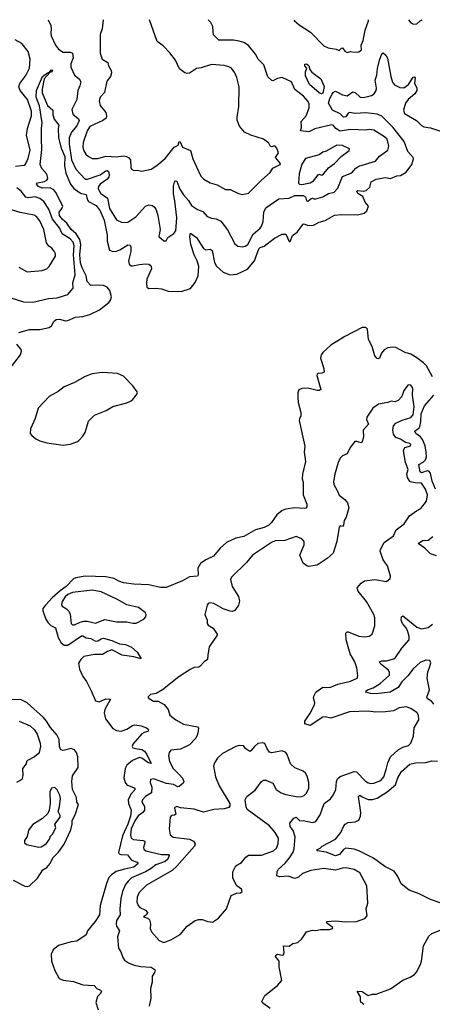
# Model space of a CAD drawing. Extents: x 2056909 to 2160450, y 827444 to 1016825.
# Tile 449 of 501: x 2115871 to 2119429, y 1007702 to 1016194. Entities that reach past the tile are written whole.
import ezdxf

# ---------------------------------------------------------------- set-up
doc = ezdxf.new("R2010")
doc.units = 0

msp = doc.modelspace()

# ---------------------------------------------------------------- linework, layer by layer
at = {"layer": '0CON10XD'}
for points in [[(2116115.2, 1016192.2), (2116140, 1016145), (2116141.7, 1016118.3), (2116138.6, 1016075), (2116143.1, 1016055), (2116178.9, 1015975), (2116205, 1015939.1), (2116245, 1015915.3), (2116305, 1015913.3), (2116325.8, 1015905), (2116331.9, 1015865), (2116312.5, 1015815), (2116313.1, 1015785), (2116345, 1015715.8), (2116383.4, 1015683.4), (2116397.3, 1015657.3), (2116391.1, 1015625), (2116372.9, 1015585), (2116362.5, 1015505), (2116321.2, 1015418.8), (2116330, 1015380), (2116379, 1015339), (2116385.3, 1015325), (2116365, 1015279.6), (2116319.2, 1015225), (2116298.9, 1015175), (2116297.6, 1015125), (2116319.2, 1014985), (2116356.4, 1014905), (2116435, 1014820), (2116455, 1014819.5), (2116563.6, 1014856.4), (2116615, 1014891.8), (2116625, 1014893.1), (2116638.1, 1014885), (2116642.5, 1014855), (2116638.7, 1014835), (2116621.1, 1014815), (2116565.3, 1014775), (2116550.7, 1014755), (2116549.1, 1014735), (2116570.9, 1014695), (2116628.2, 1014655), (2116645.3, 1014565), (2116705, 1014468.9), (2116755, 1014445.6), (2116805, 1014448.5), (2116871.4, 1014495), (2116955, 1014585.8), (2116985, 1014598), (2117015, 1014591.2), (2117035, 1014576.7), (2117048, 1014555), (2117062.9, 1014505), (2117082, 1014385), (2117071.2, 1014325), (2117115, 1014285.8), (2117135, 1014286.2), (2117148.8, 1014315), (2117199.6, 1014350.4), (2117217.4, 1014372.6), (2117225.3, 1014485), (2117209.1, 1014630.9), (2117197.7, 1014692.3), (2117197.3, 1014757.3), (2117205, 1014794.2), (2117215, 1014805.8), (2117225, 1014802.5), (2117252, 1014732), (2117282.7, 1014685), (2117327.8, 1014635), (2117351.3, 1014591.3), (2117405, 1014556), (2117449.7, 1014539.7), (2117487.6, 1014497.6), (2117525, 1014481.1), (2117565, 1014476.4), (2117605, 1014456.2), (2117662.3, 1014382.3), (2117725, 1014260), (2117752.4, 1014242.4), (2117794.6, 1014234.6), (2117815, 1014239.6), (2117837.5, 1014255), (2117884.1, 1014345.9), (2117944, 1014396), (2117955, 1014412.9), (2117971.6, 1014455), (2117975.3, 1014535), (2117995, 1014571.5), (2118105, 1014650.4), (2118195, 1014654.2), (2118242.9, 1014677.1), (2118315, 1014678.1), (2118335, 1014667.5), (2118345, 1014631.2), (2118355, 1014630.5), (2118385, 1014652.8), (2118395, 1014656.2), (2118415, 1014646.5), (2118425, 1014648.2), (2118485, 1014667.9), (2118535, 1014694.6), (2118582.1, 1014707.9), (2118615, 1014742.5), (2118655, 1014841.5), (2118735, 1014872.5), (2118768.7, 1014915), (2118795, 1014931.9), (2118940.8, 1014975), (2118973.3, 1015016.7), (2119045, 1015069.2), (2119054.4, 1015104.4), (2119039.2, 1015165), (2119018, 1015185), (2118925, 1015241.4), (2118885, 1015247.8), (2118855, 1015241.9), (2118725, 1015246.9), (2118635, 1015233.1), (2118597, 1015257), (2118575, 1015284.5), (2118562.1, 1015287.9), (2118415, 1015252.5), (2118365, 1015225.7), (2118292.5, 1015235), (2118301.2, 1015268.8), (2118298.5, 1015315), (2118342.1, 1015365), (2118366.2, 1015435), (2118368.2, 1015465), (2118358, 1015488), (2118319.6, 1015535), (2118245, 1015591.9), (2118215, 1015657.5), (2118135, 1015694.4), (2118095, 1015688.1), (2118055, 1015668), (2118045, 1015671.2), (2118011.1, 1015701.1), (2117975.3, 1015805.3), (2117927.8, 1015855), (2117905, 1015895.6), (2117845, 1015972.5), (2117805, 1015997.8), (2117765, 1016010.5), (2117715, 1016017.5), (2117589.1, 1016019.1), (2117543.8, 1016065), (2117538.3, 1016091.7), (2117538, 1016135), (2117518.8, 1016168.8), (2117496.7, 1016193.1)], [(2116591.6, 1016192.5), (2116581.4, 1016115), (2116563.6, 1016066.4), (2116564, 1015905), (2116581.2, 1015855), (2116631.2, 1015825), (2116637.5, 1015795), (2116660.8, 1015755), (2116664, 1015735), (2116654.2, 1015705), (2116621.9, 1015665), (2116601.9, 1015565), (2116564.5, 1015525), (2116557.8, 1015495), (2116565.6, 1015455), (2116614.4, 1015395), (2116620.6, 1015365), (2116615.6, 1015345), (2116588, 1015325), (2116475, 1015274.5), (2116453.8, 1015235), (2116418.5, 1015135), (2116415.4, 1015095), (2116423.5, 1015063.5), (2116440.5, 1015035), (2116464.8, 1015014.8), (2116495, 1014998.2), (2116545, 1014996.7), (2116615, 1015018.4), (2116705, 1015011.2), (2116765, 1015019.2), (2116791.2, 1015015), (2116813.6, 1015003.6), (2116826.2, 1014985), (2116828.6, 1014918.6), (2116835, 1014903.8), (2116855, 1014894.2), (2116885.8, 1014895.8), (2116925, 1014888), (2117005, 1014905.6), (2117055, 1014935.6), (2117125, 1014996.9), (2117204.4, 1015095), (2117236.5, 1015113.5), (2117245, 1015142.5), (2117255, 1015142.2), (2117273.8, 1015093.8), (2117343.1, 1015065), (2117363.3, 1014995), (2117395, 1014923.8), (2117434.4, 1014845), (2117457.8, 1014817.8), (2117515, 1014787.8), (2117575, 1014770), (2117645, 1014728.6), (2117685, 1014729.2), (2117757.5, 1014695), (2117793.9, 1014686.1), (2117845, 1014698), (2117955, 1014809.2), (2118030, 1014875), (2118053.8, 1014915), (2118116.7, 1014945), (2118121.2, 1014955), (2118075.8, 1015005), (2118103.8, 1015045), (2118090, 1015085), (2118075, 1015103.3), (2118065, 1015107.5), (2118045, 1015098.8), (2118035, 1015101.2), (2118018.3, 1015128.3), (2117975, 1015162.9), (2117865, 1015197.3), (2117809.2, 1015225), (2117766, 1015275), (2117747.5, 1015327.5), (2117746.1, 1015353.9), (2117760.8, 1015445), (2117762.5, 1015615), (2117742.5, 1015695), (2117725.7, 1015735), (2117697.1, 1015775), (2117675, 1015788.1), (2117635, 1015798.1), (2117525, 1015806.9), (2117435, 1015779.4), (2117395, 1015774.2), (2117335, 1015734), (2117315, 1015730.8), (2117295, 1015736.2), (2117250.2, 1015770.2), (2117215.3, 1015845.3), (2117165, 1015908), (2117108.2, 1015968.2), (2117056, 1016005), (2116989.7, 1016192.8)], [(2118237.1, 1016193.6), (2118241.2, 1016185), (2118280, 1016150), (2118377.8, 1016087.8), (2118495, 1015970), (2118531.8, 1015951.8), (2118601.2, 1015941.2), (2118625, 1015930), (2118645, 1015949.2), (2118655, 1015951.2), (2118675, 1015922.5), (2118695, 1015910), (2118725, 1015918.8), (2118756.1, 1015913.9), (2118795, 1015917.5), (2118820, 1015935), (2118815.6, 1015975), (2118834.1, 1016014.1), (2118851.4, 1016105), (2118878.5, 1016185), (2118879.2, 1016194)], [(2119223.7, 1016194.3), (2119245, 1016167.5), (2119267, 1016157), (2119295, 1016158.8), (2119325.6, 1016184.4), (2119343.2, 1016194.3)], [(2115835, 1014930.5), (2115910.9, 1014939.1), (2115921.8, 1014948.2), (2115943.8, 1014996.2), (2115962, 1015068), (2115930.2, 1015199.8), (2115939.3, 1015255), (2115973.2, 1015365), (2115974.2, 1015405), (2115939.2, 1015505), (2115875, 1015583.3), (2115864.6, 1015615), (2115871.9, 1015645), (2115925, 1015713.8), (2115955.5, 1015775), (2115960.8, 1015855), (2115945, 1015918.8), (2115888.1, 1015988.1), (2115831.3, 1016021.3)], [(2115865, 1013496), (2115955, 1013521.5), (2116045, 1013523.5), (2116125, 1013540.6), (2116144.3, 1013555), (2116165, 1013590.8), (2116185, 1013607.8), (2116215, 1013610.4), (2116265, 1013598.2), (2116285, 1013599.6), (2116351.9, 1013628.1), (2116415, 1013635.7), (2116475, 1013651.1), (2116558.9, 1013691.1), (2116638.7, 1013755), (2116654, 1013775), (2116661.6, 1013805), (2116647.9, 1013857.9), (2116625, 1013887.7), (2116595, 1013901.2), (2116546.7, 1013905), (2116485, 1013901.2), (2116451.9, 1013935), (2116445.5, 1013985), (2116408.5, 1014055), (2116395, 1014095.8), (2116390, 1014165), (2116399.1, 1014255), (2116389.8, 1014299.8), (2116357.6, 1014347.6), (2116313.7, 1014385), (2116278.9, 1014438.9), (2116238.3, 1014475), (2116215.7, 1014505), (2116211.1, 1014535), (2116235.4, 1014565), (2116242, 1014585), (2116182.9, 1014705), (2116165, 1014726.9), (2116135, 1014743.2), (2116065, 1014740), (2116034.4, 1014755), (2116015.7, 1014775), (2116025, 1014786.5), (2116085, 1014797.3), (2116105, 1014810), (2116114.6, 1014825.4), (2116105, 1014863.3), (2116061.2, 1014911.2), (2116048.7, 1014945), (2116061.1, 1015075), (2116058.7, 1015168.7), (2116058.7, 1015255), (2116066.2, 1015305), (2116042, 1015452), (2116012.1, 1015525), (2116014.7, 1015584.7), (2116067.8, 1015705), (2116111.2, 1015735), (2116129.3, 1015740.7), (2116145, 1015760.8), (2116155, 1015760), (2116149.2, 1015745), (2116130.7, 1015739.3), (2116081.2, 1015685), (2116064.3, 1015594.3), (2116064.4, 1015564.4), (2116112.2, 1015455), (2116155.6, 1015415), (2116157.3, 1015375), (2116167.3, 1015337.3), (2116207.5, 1015285), (2116202.9, 1015255), (2116207.1, 1015175), (2116227.7, 1015085), (2116260.6, 1015015), (2116256.3, 1014935), (2116270.3, 1014870.3), (2116310.2, 1014775), (2116337.8, 1014737.8), (2116395, 1014697.4), (2116445, 1014685.6), (2116451.8, 1014645), (2116463.6, 1014625), (2116530.9, 1014590.9), (2116566.2, 1014546.2), (2116600.6, 1014465), (2116625.6, 1014335), (2116625.3, 1014285), (2116645, 1014207.5), (2116675.7, 1014195.7), (2116705, 1014196.5), (2116735, 1014208.8), (2116805, 1014253.1), (2116825, 1014250), (2116830, 1014235), (2116828.1, 1014195), (2116810, 1014115), (2116815.8, 1014085.8), (2116832.1, 1014072.1), (2116845, 1014070), (2116905, 1014083.8), (2116955, 1014087.7), (2116983.3, 1014085), (2116997.1, 1014077.1), (2117005.6, 1014065), (2117006.5, 1014045), (2116967.8, 1013955), (2116963.3, 1013925), (2116967.5, 1013887.5), (2116985, 1013875.8), (2117045, 1013877.5), (2117094.1, 1013874.1), (2117152.7, 1013852.7), (2117265, 1013849.6), (2117345, 1013875.5), (2117385, 1013926.9), (2117409.5, 1013985), (2117414.8, 1014065), (2117401.1, 1014115), (2117374.3, 1014165), (2117348.1, 1014255), (2117339.1, 1014325), (2117345, 1014353.3), (2117395, 1014315.6), (2117455, 1014221.1), (2117475, 1014209.5), (2117515, 1014214.4), (2117531.9, 1014205), (2117550.4, 1014100.4), (2117567.1, 1014067.1), (2117626.1, 1014016.1), (2117685, 1013992.9), (2117745, 1014000), (2117836.7, 1014043.3), (2117896.2, 1014113.8), (2117932.8, 1014217.2), (2117945, 1014229.2), (2117978, 1014242), (2118069.1, 1014310.9), (2118135.9, 1014344.1), (2118165, 1014343.8), (2118195, 1014280), (2118205, 1014280), (2118225, 1014334.2), (2118265, 1014362.2), (2118315, 1014430), (2118325, 1014433.3), (2118355, 1014417.8), (2118405, 1014423.3), (2118455, 1014448.5), (2118505, 1014462.7), (2118585, 1014508.5), (2118645, 1014514.6), (2118785, 1014511.2), (2118842, 1014525), (2118864, 1014545), (2118878, 1014585), (2118849.2, 1014619.2), (2118830.3, 1014670.3), (2118786, 1014695), (2118778, 1014715), (2118788.3, 1014721.7), (2118835, 1014714.3), (2118858.1, 1014721.9), (2118890.8, 1014749.2), (2118903.3, 1014795), (2118945, 1014818.8), (2119025, 1014831.9), (2119070, 1014825), (2119122.1, 1014847.9), (2119155, 1014850.6), (2119205, 1014878.1), (2119252.5, 1014945), (2119266.9, 1014995), (2119264.3, 1015005), (2119218.3, 1015058.3), (2119185.7, 1015145), (2119088.6, 1015268.6), (2118995, 1015362.7), (2118955, 1015380.6), (2118855, 1015390), (2118764.1, 1015384.1), (2118715, 1015394.2), (2118705, 1015388.6), (2118685, 1015356), (2118663.3, 1015355), (2118633.4, 1015383.4), (2118568, 1015415), (2118535, 1015473.3), (2118546, 1015515), (2118565, 1015551.1), (2118575, 1015567.3), (2118595, 1015577.8), (2118655, 1015546.9), (2118695, 1015537.1), (2118745, 1015573.1), (2118765, 1015566.5), (2118806.2, 1015526.2), (2118835, 1015523.8), (2118905, 1015540.8), (2118928.1, 1015555), (2118945, 1015583.3), (2118948.2, 1015605), (2118937.6, 1015672.4), (2118949.6, 1015715), (2118955.5, 1015774.5), (2118973.1, 1015845), (2118995, 1015900), (2119005, 1015907.5), (2119027.3, 1015887.3), (2119042.1, 1015862.1), (2119070.5, 1015705), (2119085.6, 1015655), (2119103.3, 1015633.3), (2119148.1, 1015608.1), (2119185, 1015606.2), (2119225, 1015636.7), (2119265, 1015698.5), (2119275, 1015701.9), (2119282.9, 1015695), (2119274.5, 1015645), (2119296.1, 1015606.1), (2119296.6, 1015585), (2119280, 1015555), (2119221.5, 1015505), (2119198.8, 1015475), (2119179.6, 1015415), (2119190.6, 1015385), (2119294.2, 1015324.3), (2119335, 1015282.7), (2119355, 1015270.8), (2119415, 1015260.5), (2119518.1, 1015228.1)], [(2118475, 1015556), (2118452.9, 1015562.9), (2118371.1, 1015635), (2118335, 1015710), (2118336.7, 1015745), (2118347.5, 1015775), (2118328.8, 1015795), (2118330.3, 1015809.7), (2118345, 1015812.5), (2118357.1, 1015805), (2118365.6, 1015795), (2118372.5, 1015765), (2118390.5, 1015740.5), (2118468.8, 1015685), (2118497.6, 1015617.6), (2118485, 1015559.4), (2118475, 1015556)], [(2118305, 1014773.8), (2118375, 1014786.2), (2118405, 1014804.6), (2118445, 1014857.1), (2118455, 1014860.9), (2118475, 1014853.1), (2118485, 1014857.5), (2118534.6, 1014915.4), (2118585, 1014952.9), (2118642.9, 1015015), (2118713.8, 1015065), (2118715, 1015080), (2118655, 1015110.5), (2118605, 1015111.8), (2118515, 1015060.8), (2118485, 1015051.2), (2118455, 1015028), (2118335, 1014998), (2118305, 1014947.1), (2118280, 1014865), (2118275.4, 1014785.4), (2118285, 1014774.5), (2118305, 1014773.8)], [(2115785, 1013798.8), (2115905, 1013761.9), (2115985, 1013757.8), (2116120.7, 1013789.3), (2116195, 1013795.6), (2116286, 1013825), (2116332.5, 1013877.5), (2116328.5, 1013925), (2116350, 1013995), (2116334.5, 1014165), (2116339.8, 1014245), (2116333, 1014275), (2116305, 1014304.7), (2116238.3, 1014348.3), (2116215, 1014398.5), (2116154.8, 1014475), (2116121, 1014561), (2116080, 1014625), (2116045, 1014650.9), (2116005, 1014666.9), (2115945, 1014659.1), (2115925, 1014662.5), (2115885, 1014715.5), (2115845, 1014745.5)], [(2115865, 1014059.2), (2115935, 1014019.2), (2116065, 1014031.2), (2116104.1, 1014045.9), (2116124.2, 1014065.8), (2116180, 1014155), (2116180.8, 1014175), (2116169.2, 1014199.2), (2116147.5, 1014225), (2116121.3, 1014241.3), (2116101.1, 1014271.1), (2116077.9, 1014385), (2116045, 1014458.6), (2116015, 1014496.7), (2115995, 1014507.8), (2115875, 1014530.8), (2115715, 1014578.8)], [(2119430, 1013115), (2119379.2, 1013209.2), (2119354.5, 1013235), (2119295, 1013276.8), (2119245, 1013309.7), (2119194.2, 1013324.2), (2119115, 1013365.7), (2119085, 1013370.8), (2119045, 1013363.5), (2119014.6, 1013345.4), (2118991.2, 1013318.8), (2118973.8, 1013275), (2118965, 1013268), (2118955, 1013272.9), (2118935, 1013293.8), (2118910, 1013375), (2118878.5, 1013435), (2118870, 1013525), (2118855, 1013540), (2118825, 1013540.4), (2118675, 1013462.5), (2118555, 1013388.2), (2118486.1, 1013323.9), (2118472.2, 1013305), (2118465.5, 1013274.5), (2118494.3, 1013185), (2118495.8, 1013155), (2118477.5, 1013145), (2118445, 1013142.5), (2118435, 1013136.2), (2118433.2, 1013126.8), (2118468.1, 1013005), (2118455, 1012997.5), (2118435, 1012997.3), (2118355, 1013015.5), (2118305, 1013012.2), (2118278.9, 1013001.1), (2118270, 1012975), (2118268.9, 1012935), (2118272.6, 1012892.6), (2118296.8, 1012805), (2118295.5, 1012774.5), (2118283.3, 1012755), (2118282, 1012738), (2118331.4, 1012515), (2118324.3, 1012465), (2118336.7, 1012385), (2118310, 1012275), (2118306.7, 1012235), (2118315.8, 1012205), (2118316, 1012095), (2118347, 1012017), (2118347.5, 1011992.5), (2118338.6, 1011981.4), (2118325, 1011977.1), (2118245, 1011983.1), (2118165, 1011972.1), (2118135, 1011962.1), (2118087.8, 1011925), (2118043.1, 1011856.9), (2118018.6, 1011835), (2117980, 1011815), (2117904.3, 1011795.7), (2117805, 1011735.5), (2117735, 1011721.3), (2117655, 1011685.3), (2117599.4, 1011635), (2117543.1, 1011566.9), (2117475, 1011536.4), (2117430.6, 1011505), (2117408.5, 1011465), (2117409.2, 1011405), (2117404, 1011396), (2117335, 1011388.5), (2117274.3, 1011355.7), (2117135, 1011295.8), (2117085, 1011295.7), (2116985, 1011319.4), (2116855, 1011324.5), (2116765, 1011337.5), (2116725, 1011350.9), (2116685, 1011373.6), (2116615, 1011388.5), (2116435, 1011394.7), (2116355, 1011381.4), (2116335, 1011372.8), (2116271.1, 1011305), (2116221.4, 1011268.6), (2116151.9, 1011208.1), (2116092.3, 1011145), (2116071.8, 1011115), (2116069.7, 1011095), (2116095.2, 1011025.2), (2116112.9, 1010995), (2116140.6, 1010970.6), (2116180.1, 1010950.1), (2116204.2, 1010865), (2116228.3, 1010818.3), (2116255, 1010800.5), (2116285, 1010800.8), (2116405, 1010879.3), (2116415, 1010880.4), (2116445, 1010862), (2116485, 1010857.5), (2116525, 1010832.9), (2116545, 1010835.5), (2116575, 1010855.6), (2116595, 1010859.1), (2116665, 1010840.3), (2116732.4, 1010812.4), (2116784.7, 1010804.7), (2116835, 1010782), (2116885, 1010738.8), (2116920, 1010685), (2116906.7, 1010683.3), (2116855, 1010699.1), (2116755, 1010714.7), (2116665, 1010758.8), (2116627.9, 1010745), (2116585, 1010719.3), (2116515, 1010720.4), (2116425, 1010701.3), (2116397.7, 1010675), (2116379.2, 1010645), (2116386.4, 1010593.6), (2116415, 1010530), (2116446.7, 1010485), (2116488.4, 1010405), (2116525, 1010320), (2116555, 1010310.7), (2116615, 1010337.2), (2116654, 1010335), (2116605.3, 1010245), (2116598.2, 1010215), (2116610.6, 1010165), (2116675, 1010080.7), (2116705, 1010064.1), (2116745, 1010058.7), (2116795, 1010076.1), (2116845, 1010106.1), (2116865, 1010111.2), (2116918, 1010105), (2116966, 1010086), (2116978.1, 1010075), (2116981.4, 1010065), (2116976.2, 1010055), (2116945, 1010047.3), (2116925, 1010034.5), (2116846.9, 1009945), (2116841.5, 1009925), (2116848.1, 1009915), (2116884.8, 1009904.8), (2116925, 1009899.7), (2116946.6, 1009886.6), (2116967.5, 1009857.5), (2117005, 1009780), (2116975, 1009787.4), (2116925, 1009824.7), (2116905, 1009829.3), (2116843.9, 1009806.1), (2116795.5, 1009764.5), (2116780.8, 1009735), (2116770.5, 1009655), (2116780, 1009615), (2116796.2, 1009595), (2116857.8, 1009567.8), (2116867.3, 1009555), (2116830.8, 1009515), (2116807.8, 1009465), (2116810.3, 1009435), (2116832.1, 1009375), (2116826.5, 1009325), (2116803.9, 1009255), (2116756.4, 1009155), (2116722.6, 1009012.6), (2116729.2, 1008999.2), (2116742.7, 1008992.8), (2116800.4, 1008990.4), (2116834.4, 1008944.4), (2116885, 1008926.9), (2116891.5, 1008915), (2116855, 1008884.8), (2116775, 1008868.4)], [(2115781.6, 1013178.4), (2115879.1, 1013305), (2115887.3, 1013335), (2115885, 1013350), (2115847.5, 1013395)], [(2116245, 1012524), (2116307.1, 1012532.9), (2116365, 1012552.3), (2116382.2, 1012565), (2116415, 1012602), (2116434.4, 1012635), (2116465, 1012732.5), (2116516.4, 1012783.6), (2116618, 1012825), (2116675, 1012856.7), (2116795, 1012890), (2116826, 1012905), (2116843.6, 1012916.4), (2116876, 1012955), (2116886, 1012975), (2116884.2, 1012985), (2116847.1, 1013035), (2116765, 1013118.6), (2116715, 1013141.4), (2116585, 1013152.5), (2116495, 1013138.5), (2116435, 1013118.2), (2116344.3, 1013065.7), (2116255, 1013028.1), (2116202.2, 1012987.8), (2116125, 1012944), (2116030.5, 1012845), (2116003.7, 1012755), (2115965.2, 1012665), (2115962.2, 1012625), (2115975, 1012607.1), (2116010.3, 1012580.3), (2116045, 1012562.6), (2116105, 1012545.9), (2116245, 1012524)], [(2118725, 1009699.4), (2118755, 1009708.9), (2118776.2, 1009706.2), (2118850.6, 1009630.6), (2118870, 1009615), (2118895, 1009605.5), (2118925, 1009609.4), (2118985, 1009631.8), (2119011.2, 1009665), (2119032.8, 1009727.2), (2119044.7, 1009785.3), (2119068.6, 1009835), (2119135, 1009895.6), (2119175, 1009920.8), (2119223.3, 1009935), (2119244, 1009955), (2119267.5, 1010015), (2119273, 1010087), (2119313.8, 1010155), (2119310.8, 1010195), (2119298, 1010215), (2119245, 1010254), (2119205, 1010267.5), (2119145, 1010258.5), (2119095, 1010233.1), (2119025, 1010224.5), (2118938.3, 1010221.7), (2118875, 1010228.9), (2118715, 1010223.3), (2118589.7, 1010180.3), (2118555, 1010171.2), (2118505, 1010181.9), (2118485, 1010179.4), (2118375, 1010106), (2118331.5, 1010121.5), (2118329.4, 1010145), (2118376.3, 1010213.7), (2118412, 1010285), (2118415.3, 1010305.3), (2118403.6, 1010343.6), (2118409.4, 1010365), (2118424.5, 1010395.5), (2118485, 1010437.1), (2118547, 1010433), (2118615, 1010463.3), (2118725, 1010489.5), (2118781.2, 1010515), (2118788, 1010535), (2118779.4, 1010605), (2118760, 1010655), (2118721.5, 1010725), (2118686.9, 1010845), (2118685, 1010902.5), (2118695, 1010913.8), (2118705, 1010914.2), (2118795, 1010878.1), (2118845, 1010872.2), (2118885, 1010875.8), (2118910, 1010895), (2118932.9, 1010965), (2118934.3, 1011035), (2118924.3, 1011065), (2118860.6, 1011175), (2118790, 1011265), (2118782, 1011295), (2118815, 1011333.8), (2118845.8, 1011354.2), (2118935, 1011366.2), (2119035, 1011348), (2119066.2, 1011375), (2119070, 1011395), (2119044.2, 1011485), (2119004.2, 1011535), (2118980.3, 1011610.3), (2118981.4, 1011625), (2119015, 1011684.3), (2119095, 1011742.5), (2119116.7, 1011793.3), (2119186, 1011845), (2119233.3, 1011915), (2119291.7, 1011958.3), (2119330.9, 1011979.1), (2119378.3, 1012041.7), (2119387.1, 1012095), (2119370.9, 1012145), (2119335, 1012197.1), (2119280.3, 1012199.7), (2119238.2, 1012208.2), (2119214.7, 1012244.7), (2119210, 1012275), (2119222.2, 1012315), (2119199.6, 1012375), (2119181.2, 1012475), (2119186.2, 1012493.8), (2119196.1, 1012503.9), (2119240.7, 1012519.3), (2119245, 1012530), (2119235, 1012538.8), (2119198, 1012548), (2119155, 1012577.5), (2119115, 1012590), (2119095, 1012620), (2119087.9, 1012655), (2119095, 1012691.2), (2119115, 1012714), (2119169.4, 1012740.6), (2119245, 1012763.8), (2119264.6, 1012785), (2119273.6, 1012855), (2119258, 1012955), (2119261.2, 1013015), (2119245, 1013042.5), (2119222.5, 1013045), (2119182.5, 1012995), (2119166.7, 1012945), (2119135, 1012910), (2119105, 1012898.8), (2119075, 1012903.3), (2119045, 1012892), (2118965, 1012878.6), (2118916.2, 1012845), (2118864.2, 1012765), (2118862, 1012745), (2118878.8, 1012705), (2118834.2, 1012655), (2118835.8, 1012594.2), (2118821.7, 1012548.3), (2118815, 1012543.3), (2118775, 1012556.7), (2118762.5, 1012555), (2118722, 1012505), (2118695, 1012450), (2118655, 1012432.5), (2118635, 1012412.5), (2118616.1, 1012373.9), (2118588.8, 1012275), (2118578.3, 1012211.7), (2118580, 1012185), (2118610, 1012135), (2118625, 1012093.3), (2118674, 1012055), (2118697.6, 1012027.6), (2118709.4, 1011985), (2118685.8, 1011905), (2118668, 1011875), (2118663.8, 1011835), (2118655, 1011823.3), (2118635, 1011827.5), (2118625, 1011817.5), (2118605.3, 1011694.7), (2118575, 1011594), (2118523.4, 1011546.6), (2118435, 1011490), (2118365, 1011479.2), (2118347.5, 1011485), (2118315, 1011506.7), (2118286, 1011575), (2118324.4, 1011665), (2118324, 1011695), (2118305, 1011717.5), (2118254.4, 1011735.6), (2118156.6, 1011703.4), (2118075, 1011698.1), (2118043.8, 1011685), (2117877.5, 1011575), (2117827.7, 1011512.3), (2117696.7, 1011385), (2117690, 1011365), (2117704.3, 1011305), (2117758, 1011218), (2117767.9, 1011177.9), (2117758.6, 1011145), (2117725, 1011098.6), (2117705, 1011090.6), (2117685, 1011093.3), (2117625, 1011113.3), (2117545, 1011157.5), (2117515, 1011163.8), (2117495, 1011157.5), (2117486.7, 1011145), (2117468, 1011065), (2117486.7, 1011015), (2117487.5, 1010985), (2117495, 1010972.5), (2117540, 1010945), (2117573.3, 1010895), (2117573.3, 1010885), (2117503.8, 1010785), (2117492.3, 1010712.3), (2117491.2, 1010675), (2117463.1, 1010656.9), (2117425, 1010615.3), (2117415, 1010609.2), (2117375, 1010605.6), (2117341.4, 1010588.6), (2117242.4, 1010527.6), (2117103.3, 1010415), (2117047.7, 1010382.3), (2117000, 1010375), (2116980, 1010355), (2116980, 1010345), (2117025, 1010316.2), (2117065, 1010316.2), (2117118.2, 1010288.2), (2117151.4, 1010245), (2117165.7, 1010195.7), (2117216.2, 1010155), (2117285, 1010119.2), (2117405, 1010095.8), (2117412, 1010085), (2117408.7, 1010041.3), (2117398.1, 1010015), (2117385.9, 1009994.1), (2117335, 1009940.8), (2117257.9, 1009902.1), (2117175.8, 1009894.2), (2117159.2, 1009875), (2117152.9, 1009845), (2117161.9, 1009795), (2117195, 1009737.1), (2117245.5, 1009685), (2117275, 1009653.8), (2117285.9, 1009624.1), (2117279.7, 1009610.3), (2117245, 1009580.4), (2117235, 1009578.2), (2117197.5, 1009597.5), (2117137.2, 1009607.2), (2117025, 1009645.6), (2116998, 1009642), (2116995.7, 1009615), (2117009.4, 1009575), (2117006.7, 1009525), (2116955.3, 1009494.7), (2116930.6, 1009465), (2116925.7, 1009445), (2116947.9, 1009407.9), (2116947.1, 1009375), (2116932.9, 1009355), (2116891.4, 1009328.6), (2116862.8, 1009285), (2116832.6, 1009215), (2116826.5, 1009165), (2116833.3, 1009135), (2116852.4, 1009122.4), (2116935.9, 1009115.9), (2116949.3, 1009109.3), (2116951.2, 1009095), (2116937.5, 1009055), (2116941.2, 1009041.2), (2116957.5, 1009025), (2117095, 1008994.3), (2117153.6, 1008993.6), (2117161.5, 1008985), (2117147.9, 1008955), (2117125.2, 1008934.8), (2117045.5, 1008905), (2117006.2, 1008873.8), (2116955, 1008844.7), (2116836.5, 1008793.5), (2116805.5, 1008765), (2116784.6, 1008735), (2116758.9, 1008675), (2116743.5, 1008615), (2116733.4, 1008525), (2116736.2, 1008475), (2116705.4, 1008425), (2116701.8, 1008391.8), (2116705.4, 1008375.4), (2116732.2, 1008335), (2116713.8, 1008285), (2116724.4, 1008185), (2116744.2, 1008154.2), (2116760, 1008105), (2116773.6, 1008083.6), (2116809.7, 1008059.7), (2116858.7, 1008038.7), (2116915, 1008028.1), (2117005, 1008022.9), (2117039.2, 1007999.2), (2117034.2, 1007975), (2117014.3, 1007945), (2117013.6, 1007893.6), (2117000.5, 1007839.5), (2117002, 1007755), (2116987.5, 1007685)], [(2119455.5, 1012145), (2119428.8, 1012215), (2119414.3, 1012284.3), (2119399.3, 1012299.3), (2119385, 1012303.9), (2119335, 1012286.5), (2119324.4, 1012294.4), (2119313, 1012357), (2119351.8, 1012378.2), (2119370.7, 1012399.3), (2119378.4, 1012425), (2119376.9, 1012465), (2119368.5, 1012518.5), (2119345, 1012573.5), (2119326.7, 1012596.7), (2119288.1, 1012625), (2119280, 1012645), (2119315, 1012673.4), (2119323, 1012687), (2119330.8, 1012725), (2119332.7, 1012795), (2119361.9, 1012865), (2119441.5, 1012955)], [(2119465, 1011571.3), (2119415, 1011587.9), (2119365, 1011635.4), (2119306.7, 1011675), (2119345, 1011700.9), (2119395, 1011705.5), (2119434.6, 1011735.4)], [(2116325, 1010974.3), (2116345, 1010974.4), (2116391.7, 1010998.3), (2116425, 1011007.3), (2116455, 1011006.1), (2116525, 1010987.9), (2116605, 1011021.8), (2116705, 1010999.4), (2116795, 1011001.4), (2116847.9, 1010987.9), (2116875, 1010988.9), (2116942, 1011025), (2116958, 1011045), (2116962, 1011065), (2116952.7, 1011082.7), (2116895, 1011123.1), (2116795, 1011148.1), (2116707.7, 1011197.7), (2116575, 1011258.9), (2116496.7, 1011273.3), (2116325, 1011254.6), (2116285, 1011237.5), (2116262.1, 1011215), (2116236.7, 1011175), (2116230.3, 1011150.3), (2116236.2, 1011135), (2116275, 1011114.2), (2116295, 1011092), (2116306.1, 1011066.1), (2116314.4, 1010985), (2116325, 1010974.3)], [(2119441.6, 1010291.6), (2119425, 1010314.7), (2119387.9, 1010337.9), (2119381.9, 1010351.9), (2119406.6, 1010415), (2119385.7, 1010515), (2119391.6, 1010568.4), (2119403.8, 1010606.2), (2119415.9, 1010645.9), (2119407.1, 1010667.1), (2119375, 1010671.4), (2119325, 1010648.9), (2119265, 1010596.7), (2119219.1, 1010535), (2119167.4, 1010482.6), (2119135.4, 1010435), (2119065, 1010395.6), (2118945, 1010380.6), (2118895, 1010382.5), (2118856.7, 1010395), (2118858, 1010405), (2118871.2, 1010415), (2118919.6, 1010430.4), (2118980.1, 1010469.9), (2119058.9, 1010541.1), (2119061.4, 1010565), (2119051.4, 1010585), (2118984.4, 1010635), (2118974.4, 1010655.6), (2118995, 1010664.4), (2119035, 1010663.1), (2119106, 1010685), (2119166.5, 1010773.5), (2119228.9, 1010845), (2119230.8, 1010875), (2119216.2, 1010926.2), (2119202.4, 1010952.4), (2119171.5, 1010985), (2119162, 1011015), (2119165, 1011042.5), (2119175, 1011052.5), (2119187.5, 1011045), (2119295, 1010953.9), (2119335, 1010940.4), (2119395, 1010951.5), (2119430.4, 1010979.6)], [(2115815, 1008772.2), (2115915, 1008719.6), (2115935, 1008716.7), (2115955, 1008722.5), (2116025, 1008789.1), (2116069.5, 1008860.5), (2116105, 1008883.2), (2116133.2, 1008915), (2116158.2, 1008965), (2116204.8, 1009015.2), (2116255.9, 1009084.1), (2116312.2, 1009207.8), (2116324.3, 1009255), (2116324.7, 1009285), (2116352.6, 1009345), (2116377.5, 1009425), (2116364.4, 1009445), (2116361.4, 1009485), (2116327.3, 1009555), (2116320, 1009625), (2116326.2, 1009673.8), (2116375.7, 1009745), (2116372.5, 1009835), (2116361.4, 1009875), (2116345, 1009897.5), (2116315, 1009907.5), (2116245, 1009892), (2116225, 1009896.7), (2116214.2, 1009924.2), (2116211.1, 1009985), (2116191.9, 1010025), (2116138.1, 1010088.1), (2116103.3, 1010145), (2116077.5, 1010175), (2115935, 1010301.9), (2115885, 1010327.5), (2115805, 1010332)], [(2115867.1, 1010145), (2115962.6, 1010102.6), (2115998.2, 1010068.2), (2116021.7, 1010031.7), (2116047.8, 1009955), (2116049.4, 1009925), (2116038, 1009875), (2116029.1, 1009860.9), (2116000, 1009835), (2115938.8, 1009805), (2115930, 1009795), (2115927.5, 1009775), (2115894.5, 1009735.5), (2115896.9, 1009675), (2115890.5, 1009639.5), (2115844.2, 1009615.8)], [(2117115, 1008234), (2117173.4, 1008256.6), (2117253.8, 1008305), (2117316.2, 1008375), (2117385, 1008424), (2117415, 1008432.9), (2117445, 1008433.1), (2117493.9, 1008416.1), (2117535, 1008410), (2117585, 1008443.8), (2117654.2, 1008525.8), (2117695, 1008640), (2117740.7, 1008659.3), (2117776.4, 1008663.6), (2117790, 1008675), (2117782.5, 1008695), (2117743.3, 1008725), (2117710.2, 1008790.2), (2117710.4, 1008845), (2117735.6, 1008895), (2117784.6, 1008925.4), (2117820, 1008970), (2117845, 1008989.1), (2117955, 1008988.9), (2118061.2, 1009025), (2118085, 1009047.5), (2118101.2, 1009085), (2118103.5, 1009135), (2118075.5, 1009185), (2118025, 1009242.2), (2117832.7, 1009382.7), (2117823.3, 1009405), (2117815.6, 1009465), (2117828.6, 1009495), (2117902.2, 1009547.8), (2117955, 1009624.3), (2117975, 1009634.4), (2117994.4, 1009635.6), (2118055, 1009610), (2118084.2, 1009555), (2118126.4, 1009526.4), (2118165, 1009512.2), (2118255, 1009493.1), (2118295, 1009491.4), (2118325, 1009504.2), (2118345, 1009523.8), (2118364.3, 1009565), (2118365.7, 1009615), (2118350.9, 1009670.9), (2118336.5, 1009696.5), (2118315, 1009712.9), (2118245, 1009740.8), (2118205.7, 1009775.7), (2118177.7, 1009857.7), (2118165, 1009873.3), (2118135, 1009888.8), (2118045, 1009870.6), (2118025.7, 1009875.7), (2118004, 1009905), (2117985, 1009952.5), (2117967.7, 1009957.7), (2117925, 1009950), (2117895, 1009926.2), (2117865, 1009887.5), (2117855, 1009882.5), (2117822.5, 1009905), (2117801.7, 1009931.7), (2117765, 1009933.3), (2117735, 1009926.2), (2117618.8, 1009865), (2117575.7, 1009824.3), (2117550, 1009785), (2117543.8, 1009755), (2117559.2, 1009665), (2117592, 1009585), (2117684.2, 1009435), (2117683.1, 1009415), (2117675, 1009400), (2117635, 1009388.6), (2117545, 1009382.5), (2117455, 1009360), (2117375, 1009384.2), (2117256.4, 1009396.4), (2117225, 1009408.8), (2117209.5, 1009400.5), (2117206.2, 1009393.8), (2117216.8, 1009343.2), (2117205, 1009334.2), (2117178.8, 1009331.2), (2117170, 1009315), (2117160, 1009215), (2117170, 1009165), (2117195, 1009142.9), (2117335, 1009127.5), (2117368.5, 1009108.5), (2117385.5, 1009085), (2117379.6, 1009065), (2117227.4, 1008892.6), (2117184.7, 1008855.3), (2116965, 1008730.4), (2116901.9, 1008665), (2116883.5, 1008625), (2116882.2, 1008585), (2116892.5, 1008555), (2116908.3, 1008538.3), (2116954.7, 1008514.7), (2116971.9, 1008495), (2116965.8, 1008474.2), (2116940, 1008455), (2116975.9, 1008445.9), (2116991.2, 1008431.2), (2116998, 1008395), (2116996.2, 1008355), (2117007.3, 1008327.3), (2117075, 1008251.2), (2117115, 1008234)], [(2119506, 1008575), (2119415, 1008605.6), (2119316.2, 1008655), (2119229.2, 1008685), (2119160, 1008740), (2119130.8, 1008805), (2119101.3, 1008851.3), (2119020.3, 1008890.3), (2118923.2, 1008963.2), (2118796.6, 1009026.6), (2118755, 1009040.3), (2118685, 1009048.2), (2118663.7, 1009036.3), (2118629.6, 1008995), (2118595, 1008981.2), (2118515, 1009013.1), (2118436.2, 1009025), (2118432.5, 1009035), (2118462.3, 1009047.7), (2118478.8, 1009065), (2118595, 1009125.6), (2118640, 1009185), (2118665, 1009242.5), (2118677.5, 1009255), (2118705, 1009271.2), (2118765, 1009274.4), (2118795, 1009288.8), (2118810.6, 1009325), (2118814.4, 1009355), (2118793.1, 1009495), (2118805, 1009504.5), (2118825, 1009492.4), (2118875, 1009469.2), (2118915, 1009468.4), (2118955, 1009480.6), (2119038.8, 1009535), (2119111.2, 1009595), (2119132.5, 1009655), (2119165, 1009711.1), (2119236.2, 1009773.8), (2119285, 1009784.7), (2119373.2, 1009786.8), (2119425, 1009800.5), (2119475, 1009798.9)], [(2118032.5, 1007665), (2117963.8, 1007715), (2117958.8, 1007725), (2117985, 1007776.7), (2118093.3, 1007865), (2118131.7, 1007908.3), (2118110, 1008025), (2118108.1, 1008075), (2118078, 1008115), (2118081.2, 1008125), (2118095, 1008134.2), (2118135, 1008125.8), (2118145, 1008127.5), (2118150.9, 1008149.1), (2118147.5, 1008205), (2118196.1, 1008203.9), (2118227.5, 1008225), (2118270, 1008235), (2118303.4, 1008266.6), (2118345, 1008325.8), (2118395, 1008340.4), (2118425, 1008339.5), (2118465, 1008348.5), (2118543.6, 1008346.4), (2118567.5, 1008355), (2118572.5, 1008365), (2118520.7, 1008400.7), (2118520, 1008415), (2118595, 1008420.8), (2118676.8, 1008413.2), (2118775, 1008415.6), (2118846.8, 1008443.2), (2118868.8, 1008465), (2118860, 1008525), (2118872.9, 1008575), (2118864.3, 1008725), (2118805.4, 1008835.4), (2118755, 1008864.3), (2118685, 1008879.4), (2118655, 1008877.1), (2118595, 1008858.9), (2118495, 1008874.5), (2118382.7, 1008857.3), (2118309.4, 1008830.6), (2118275, 1008798.6), (2118245, 1008787.1), (2118185, 1008808.4), (2118115, 1008801.9), (2118089.1, 1008809.1), (2118091.1, 1008845), (2118098.9, 1008865), (2118159.9, 1008920.1), (2118196.7, 1008965), (2118228.2, 1009015), (2118237.3, 1009042.7), (2118245.3, 1009145), (2118230.4, 1009200.4), (2118202.2, 1009235), (2118201.5, 1009265), (2118235, 1009307.5), (2118255, 1009316.9), (2118287.5, 1009285), (2118315, 1009288.2), (2118395, 1009270), (2118425, 1009278.6), (2118460.9, 1009335), (2118495.7, 1009434.3), (2118550, 1009475), (2118575.5, 1009504.5), (2118597.3, 1009555), (2118604.4, 1009625), (2118612.9, 1009647.1), (2118635, 1009666.9), (2118725, 1009699.4)], [(2116035, 1009056.7), (2116055, 1009060), (2116098, 1009085), (2116129.2, 1009125), (2116137.9, 1009152.1), (2116155, 1009170), (2116183.8, 1009223.8), (2116173.8, 1009255), (2116220, 1009315), (2116219.6, 1009329.6), (2116202.5, 1009365), (2116215.5, 1009404.5), (2116223.1, 1009476.9), (2116216.9, 1009505), (2116195, 1009551.2), (2116175, 1009572), (2116146.7, 1009565), (2116131.4, 1009535), (2116134.2, 1009435), (2116124.2, 1009375.8), (2116112.3, 1009347.7), (2116066.8, 1009303.2), (2115985, 1009253.3), (2115946.7, 1009205), (2115935, 1009150), (2115913.3, 1009115), (2115913.3, 1009095), (2115930.5, 1009080.5), (2116035, 1009056.7)], [(2116775, 1008868.4), (2116702.3, 1008847.7), (2116661.5, 1008818.5), (2116640.9, 1008795), (2116620.4, 1008745), (2116565.6, 1008555), (2116560, 1008475), (2116520.8, 1008415), (2116456, 1008335), (2116445, 1008301.2), (2116365, 1008245.8), (2116315, 1008240), (2116205, 1008208.6), (2116158.9, 1008171.1), (2116142.2, 1008135), (2116144.2, 1008075), (2116174.7, 1007994.7), (2116212.5, 1007925), (2116245, 1007908.9), (2116335, 1007898.6), (2116415, 1007870.9), (2116514.3, 1007864.3), (2116535, 1007838.8), (2116567.5, 1007825), (2116576.7, 1007815), (2116567.5, 1007795), (2116541.1, 1007768.9), (2116527.7, 1007717.7), (2116547.7, 1007655)], [(2118839.3, 1007699.3), (2118811.7, 1007721.7), (2118808.8, 1007735), (2118810.8, 1007765), (2118780, 1007815), (2118825, 1007812.9), (2118875, 1007778.8), (2118915, 1007790), (2118945, 1007790), (2119067.5, 1007835), (2119175, 1007910), (2119237.5, 1007935), (2119275, 1007958.8), (2119292.1, 1007977.9), (2119327.5, 1008045), (2119336.7, 1008075), (2119353.8, 1008206.2), (2119400.6, 1008289.4), (2119425, 1008311.4), (2119505, 1008343.1)]]:
    msp.add_lwpolyline(points, dxfattribs=at)

doc.saveas('drawing.dxf')
